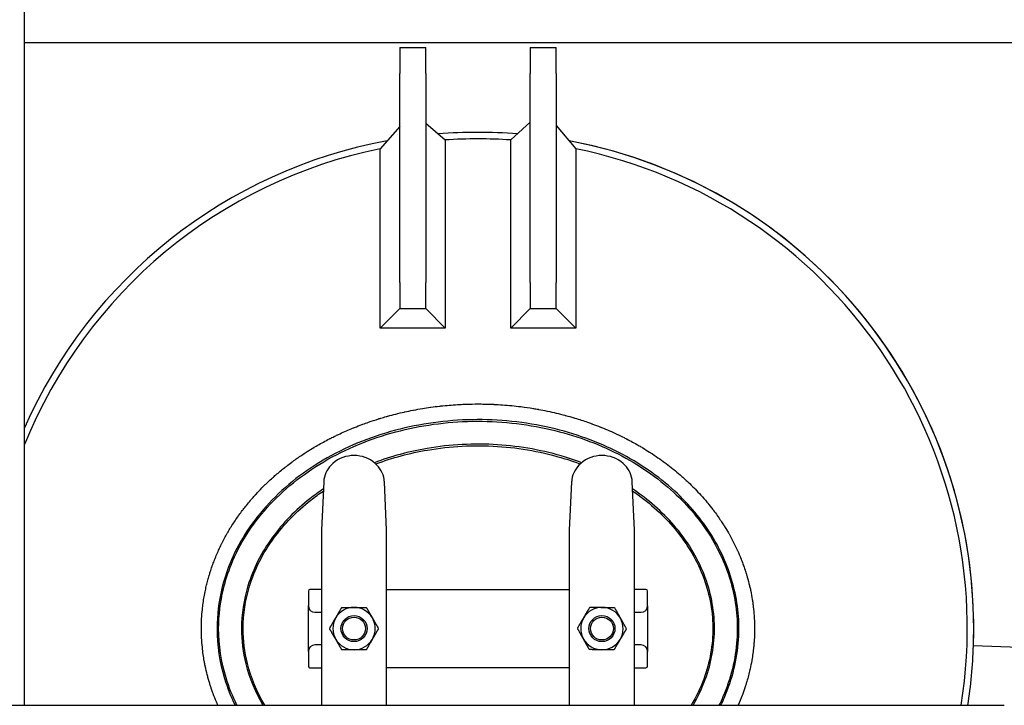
# Model space of a CAD drawing. Header units: inches. Extents: x 18 to 846, y -44 to 561.
# Tile 536 of 642: x 713 to 751, y 228 to 254. Entities that reach past the tile are written whole.
import ezdxf

# ---------------------------------------------------------------- set-up
doc = ezdxf.new("R2010")
doc.units = ezdxf.units.IN
doc.header["$LTSCALE"] = 24
doc.header["$MEASUREMENT"] = 0
doc.layers.add('Visible (ANSI)', color=7, linetype='Continuous', lineweight=30)

msp = doc.modelspace()

# ---------------------------------------------------------------- linework, layer by layer
at = {"layer": 'Visible (ANSI)'}
for p, q in [((713.2058, 227.7065), (713.2058, 254.89584)), ((713.2058, 253.0815), (755.0808, 253.0815)), ((727.5808, 252.894), (727.5808, 251.894)), ((727.5808, 252.894), (728.5808, 252.894)), ((728.5808, 251.894), (728.5808, 252.894)), ((732.5808, 252.894), (732.5808, 251.894)), ((732.5808, 252.894), (733.5808, 252.894)), ((733.5808, 251.894), (733.5808, 252.894)), ((727.5808, 243.894), (727.5808, 251.894)), ((728.5808, 251.894), (728.5808, 243.894)), ((732.5808, 243.894), (732.5808, 251.894)), ((733.5808, 251.894), (733.5808, 243.894)), ((727.5808, 249.86562), (726.83675, 249.01639)), ((728.5808, 249.99524), (729.32486, 249.35189)), ((732.5808, 250.03633), (731.83608, 249.35194)), ((733.5808, 249.90699), (734.32553, 249.01625)), ((731.83608, 242.14928), (731.83608, 249.35194)), ((726.83675, 242.14994), (726.83675, 249.01639)), ((734.32553, 249.01625), (734.32553, 242.14928)), ((727.5808, 243.894), (727.5808, 242.894)), ((728.5808, 242.894), (728.5808, 243.894)), ((732.5808, 243.894), (732.5808, 242.894)), ((733.5808, 242.894), (733.5808, 243.894)), ((727.5808, 242.894), (726.83675, 242.14994)), ((727.5808, 242.894), (728.5808, 242.894)), ((728.5808, 242.894), (729.32486, 242.14994)), ((732.5808, 242.894), (731.83608, 242.14928)), ((732.5808, 242.894), (733.5808, 242.894)), ((733.5808, 242.894), (734.32553, 242.14928)), ((729.32486, 242.14994), (726.83675, 242.14994)), ((734.32553, 242.14928), (731.83608, 242.14928)), ((724.66935, 236.25668), (724.5808, 234.40542)), ((727.0808, 234.40542), (726.99226, 236.25668)), ((734.16935, 236.25668), (734.0808, 234.40542)), ((736.5808, 234.40542), (736.49226, 236.25668)), ((724.5808, 234.40542), (724.5808, 232.44504)), ((727.0808, 232.44504), (727.0808, 234.40542)), ((734.0808, 234.40542), (734.0808, 232.44504)), ((736.5808, 232.44504), (736.5808, 234.40542)), ((724.5808, 232.44504), (724.5808, 228.84296)), ((727.0808, 228.84296), (727.0808, 232.44504)), ((734.0808, 232.44504), (734.0808, 228.84296)), ((736.5808, 228.84296), (736.5808, 232.44504)), ((724.0808, 232.0815), (724.0808, 231.519)), ((724.5808, 232.144), (724.1433, 232.144)), ((727.0808, 232.144), (734.0808, 232.144)), ((737.0183, 232.144), (736.5808, 232.144)), ((737.0808, 231.519), (737.0808, 232.0815)), ((724.0808, 229.769), (724.0808, 231.519)), ((737.0808, 231.519), (737.0808, 229.769)), ((724.3308, 231.269), (724.5808, 231.269)), ((736.5808, 231.269), (736.8308, 231.269)), ((724.5808, 230.019), (724.3308, 230.019)), ((736.8308, 230.019), (736.5808, 230.019)), ((751.31816, 229.91984), (749.56923, 229.98091)), ((724.0808, 229.769), (724.0808, 229.2065)), ((737.0808, 229.2065), (737.0808, 229.769)), ((724.1433, 229.144), (724.5808, 229.144)), ((734.0808, 229.144), (727.0808, 229.144)), ((736.5808, 229.144), (737.0183, 229.144)), ((724.5808, 228.84296), (724.5808, 227.7065)), ((727.0808, 227.7065), (727.0808, 228.84296)), ((734.0808, 228.84296), (734.0808, 227.7065)), ((736.5808, 227.7065), (736.5808, 228.84296)), ((673.0008, 227.7065), (750.7508, 227.7065))]:
    msp.add_line(p, q, dxfattribs=at)
for centre, radius in [((725.8308, 230.644), 0.50016), ((725.8308, 230.644), 0.5), ((725.8308, 230.644), 0.4375), ((735.3308, 230.644), 0.50016), ((735.3308, 230.644), 0.5), ((735.3308, 230.644), 0.4375)]:
    msp.add_circle(centre, radius, dxfattribs=at)
for centre, radius, start, end in [((730.5808, 230.644), 19, 85.448117, 94.597836), ((730.5808, 230.644), 19, 85.448117, 94.597836), ((730.5808, 230.644), 19, 100.538275, 156.131093), ((730.5808, 230.644), 19, 100.538275, 156.131093), ((730.5808, 230.644), 18.75, 86.161293, 93.840753), ((730.5808, 230.644), 19, 358, 79.414979), ((730.5808, 230.644), 19, 0, 79.414979), ((730.5808, 230.644), 18.75, 101.518427, 157.921031), ((730.5808, 230.644), 18.75, 350.98653, 78.47949), ((725.66821, 236.2089), 1, 130.571241, 172.034452), ((725.8308, 236.019), 1.25, 49.428759, 130.571241), ((725.9934, 236.2089), 1, 7.965548, 49.428759), ((735.16821, 236.2089), 1, 130.571241, 172.034452), ((735.3308, 236.019), 1.25, 49.428759, 130.571241), ((735.4934, 236.2089), 1, 7.965548, 49.428759), ((724.1433, 232.0815), 0.0625, 90, 180), ((737.0183, 232.0815), 0.0625, 0, 90), ((724.3308, 231.519), 0.25, 180, 270), ((725.8308, 230.644), 0.8125, 90, 150), ((725.8308, 230.644), 0.8125, 30, 90), ((735.3308, 230.644), 0.8125, 89.252043, 149.252043), ((735.3308, 230.644), 0.8125, 29.252043, 89.252043), ((736.8308, 231.519), 0.25, 270, 0), ((725.8308, 230.644), 0.8125, 150, 210), ((725.8308, 230.644), 0.8125, 330, 30), ((735.3308, 230.644), 0.8125, 149.252043, 209.252043), ((735.3308, 230.644), 0.8125, 329.252043, 29.252043), ((730.5808, 230.644), 19, 358, 0), ((725.8308, 230.644), 0.8125, 210, 270), ((725.8308, 230.644), 0.8125, 270, 330), ((735.3308, 230.644), 0.8125, 209.252043, 269.252043), ((735.3308, 230.644), 0.8125, 269.252043, 329.252043), ((724.3308, 229.769), 0.25, 90, 180), ((736.8308, 229.769), 0.25, 0, 90), ((730.5808, 230.644), 19, 351.106096, 358), ((724.1433, 229.2065), 0.0625, 180, 270), ((737.0183, 229.2065), 0.0625, 270, 0)]:
    msp.add_arc(centre, radius, start, end, dxfattribs=at)
for points, knots in [([(729.32486, 249.35189), (729.32486, 249.35189), (729.32486, 249.30121), (729.32486, 249.10201), (729.32486, 248.95312), (729.32486, 248.35723), (729.32486, 247.77281), (729.32486, 245.86927), (729.32486, 244.17847), (729.32486, 242.14994)], [-34.0633885, -34.0633885, -34.0633885, -34.0633885, -29.95603258, -29.95603258, -25.75656749, -25.75656749, -16.71650541, -16.71650541, -0.05386964, -0.05386964, -0.05386964, -0.05386964]), ([(719.98127, 230.644), (719.98127, 230.88881), (719.99421, 231.13564), (720.01967, 231.37885), (720.02759, 231.4545), (720.03672, 231.52991), (720.04704, 231.60505), (720.04771, 231.60991), (720.04838, 231.61476), (720.04905, 231.61961), (720.07184, 231.78308), (720.10028, 231.94532), (720.13418, 232.10617), (720.14898, 232.17642), (720.16487, 232.24657), (720.1818, 232.31651), (720.18362, 232.32402), (720.18546, 232.33153), (720.1873, 232.33904), (720.20469, 232.40985), (720.22316, 232.48042), (720.24267, 232.55064), (720.24502, 232.55911), (720.24739, 232.56756), (720.24977, 232.57602), (720.25892, 232.60848), (720.26828, 232.64087), (720.27787, 232.67316), (720.29177, 232.72001), (720.30612, 232.76666), (720.32092, 232.8131), (720.34222, 232.87996), (720.36452, 232.94666), (720.38778, 233.01307), (720.39139, 233.02335), (720.39501, 233.03363), (720.39866, 233.0439), (720.42213, 233.10994), (720.44653, 233.17567), (720.47182, 233.24096), (720.47608, 233.25195), (720.48036, 233.26292), (720.48466, 233.27389), (720.51401, 233.34861), (720.5445, 233.42271), (720.57603, 233.49602), (720.60383, 233.56068), (720.63258, 233.62508), (720.66225, 233.68912), (720.66777, 233.70103), (720.67332, 233.71292), (720.67889, 233.7248), (720.70789, 233.78658), (720.73774, 233.84801), (720.76839, 233.90904), (720.7746, 233.9214), (720.78085, 233.93375), (720.78712, 233.94607), (720.82229, 234.01518), (720.85851, 234.08377), (720.89565, 234.15167), (720.93021, 234.21486), (720.96562, 234.27755), (721.00185, 234.33971), (721.0095, 234.35285), (721.0172, 234.36596), (721.02493, 234.37906), (721.05889, 234.43656), (721.09354, 234.49359), (721.12887, 234.55016), (721.1372, 234.56349), (721.14556, 234.57679), (721.15396, 234.59006), (721.19328, 234.65221), (721.23342, 234.71378), (721.27434, 234.77474), (721.31628, 234.83724), (721.35912, 234.8992), (721.40278, 234.96058), (721.41231, 234.97396), (721.42187, 234.98732), (721.43147, 235.00065), (721.47016, 235.05435), (721.50947, 235.10758), (721.54937, 235.16029), (721.5595, 235.17367), (721.56966, 235.18703), (721.57987, 235.20034), (721.62081, 235.25378), (721.66235, 235.30667), (721.70441, 235.35898), (721.75565, 235.42268), (721.80789, 235.48577), (721.86102, 235.54813), (721.87225, 235.56131), (721.88352, 235.57446), (721.89483, 235.58757), (721.93794, 235.63757), (721.98162, 235.68707), (722.02578, 235.73603), (722.03008, 235.7408), (722.03439, 235.74557), (722.0387, 235.75032), (722.04613, 235.75852), (722.05357, 235.7667), (722.06103, 235.77487), (722.10054, 235.81815), (722.14042, 235.86099), (722.18063, 235.90334), (722.26131, 235.98832), (722.34389, 236.07198), (722.42799, 236.154), (722.4406, 236.1663), (722.45325, 236.17856), (722.46593, 236.19079), (722.53275, 236.25521), (722.60048, 236.31857), (722.66893, 236.38075), (722.67848, 236.38942), (722.68805, 236.39807), (722.69762, 236.4067), (722.70107, 236.40981), (722.70453, 236.41292), (722.70798, 236.41602), (722.74921, 236.45306), (722.79081, 236.48976), (722.83273, 236.52613), (722.9453, 236.62375), (723.06034, 236.7189), (723.17712, 236.81112), (723.19064, 236.8218), (723.20419, 236.83245), (723.21776, 236.84305), (723.22832, 236.8513), (723.23889, 236.85952), (723.24947, 236.86772), (723.31357, 236.91738), (723.37833, 236.9663), (723.44367, 237.01443), (723.45731, 237.02447), (723.47097, 237.03448), (723.48466, 237.04446), (723.59874, 237.12761), (723.71454, 237.20835), (723.8316, 237.28648), (723.88732, 237.32367), (723.94344, 237.36035), (723.99993, 237.3965), (724.01352, 237.40521), (724.02714, 237.41388), (724.04078, 237.42252), (724.12282, 237.47449), (724.20559, 237.52534), (724.28894, 237.575), (724.30244, 237.58305), (724.31595, 237.59106), (724.32948, 237.59904), (724.36613, 237.62066), (724.40289, 237.64205), (724.43974, 237.6632), (724.58674, 237.7476), (724.73609, 237.82873), (724.88696, 237.90629), (724.89994, 237.91297), (724.91294, 237.91962), (724.92595, 237.92624), (724.94492, 237.9359), (724.96392, 237.94551), (724.98294, 237.95505), (725.01202, 237.96965), (725.04115, 237.98411), (725.07033, 237.99844), (725.11183, 238.01883), (725.15349, 238.03897), (725.19528, 238.05886), (725.20784, 238.06484), (725.22041, 238.07079), (725.23299, 238.07673), (725.39377, 238.15254), (725.55647, 238.22464), (725.72029, 238.29281), (725.75263, 238.30627), (725.78503, 238.31958), (725.8175, 238.33275), (725.82912, 238.33747), (725.84074, 238.34216), (725.85237, 238.34683), (725.94456, 238.38389), (726.03727, 238.41979), (726.13038, 238.45452), (726.14145, 238.45865), (726.15253, 238.46276), (726.16361, 238.46686), (726.23772, 238.49425), (726.31208, 238.52089), (726.38663, 238.54678), (726.51331, 238.59078), (726.64081, 238.63269), (726.76891, 238.67247), (726.77871, 238.67551), (726.78851, 238.67854), (726.79832, 238.68156), (726.81931, 238.68802), (726.84032, 238.69443), (726.86135, 238.70078), (726.92953, 238.72137), (726.99788, 238.74136), (727.06635, 238.76074), (727.07554, 238.76335), (727.08473, 238.76594), (727.09393, 238.76852), (727.10301, 238.77106), (727.11209, 238.7736), (727.12117, 238.77613), (727.3306, 238.83439), (727.54174, 238.88718), (727.75384, 238.93445), (727.75472, 238.93465), (727.75561, 238.93485), (727.7565, 238.93504), (727.76315, 238.93652), (727.7698, 238.938), (727.77645, 238.93947), (727.88004, 238.96236), (727.98393, 238.98395), (728.08808, 239.00424), (728.0948, 239.00555), (728.10152, 239.00685), (728.10825, 239.00815), (728.22353, 239.03042), (728.33911, 239.05109), (728.4549, 239.07017), (728.55755, 239.08709), (728.66044, 239.10277), (728.7635, 239.11721), (728.76846, 239.11791), (728.77343, 239.1186), (728.77839, 239.11929), (728.88677, 239.13435), (728.99534, 239.14803), (729.10401, 239.16033), (729.10807, 239.16079), (729.11213, 239.16125), (729.11619, 239.16171), (729.13077, 239.16335), (729.14536, 239.16496), (729.15995, 239.16655), (729.37038, 239.18946), (729.58144, 239.20725), (729.79286, 239.21994), (729.79503, 239.22007), (729.7972, 239.2202), (729.79937, 239.22033), (729.8227, 239.22171), (729.84602, 239.22304), (729.86935, 239.2243), (729.95959, 239.22919), (730.05001, 239.23315), (730.14054, 239.23618), (730.14176, 239.23622), (730.14299, 239.23626), (730.14422, 239.2363), (730.28965, 239.24113), (730.43532, 239.24354), (730.5808, 239.24354)], [0.713977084, 0.713977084, 0.713977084, 0.713977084, 0.725846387, 0.725846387, 0.725846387, 0.729538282, 0.729538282, 0.729538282, 0.729776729, 0.729776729, 0.729776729, 0.737811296, 0.737811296, 0.737811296, 0.741320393, 0.741320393, 0.741320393, 0.741697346, 0.741697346, 0.741697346, 0.745252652, 0.745252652, 0.745252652, 0.745681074, 0.745681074, 0.745681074, 0.747326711, 0.747326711, 0.747326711, 0.749713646, 0.749713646, 0.749713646, 0.753150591, 0.753150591, 0.753150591, 0.753682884, 0.753682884, 0.753682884, 0.757105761, 0.757105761, 0.757105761, 0.757681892, 0.757681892, 0.757681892, 0.761608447, 0.761608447, 0.761608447, 0.765071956, 0.765071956, 0.765071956, 0.765715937, 0.765715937, 0.765715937, 0.769063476, 0.769063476, 0.769063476, 0.76974159, 0.76974159, 0.76974159, 0.773542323, 0.773542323, 0.773542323, 0.77707933, 0.77707933, 0.77707933, 0.777827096, 0.777827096, 0.777827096, 0.781110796, 0.781110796, 0.781110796, 0.781884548, 0.781884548, 0.781884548, 0.785506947, 0.785506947, 0.785506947, 0.789220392, 0.789220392, 0.789220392, 0.790030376, 0.790030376, 0.790030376, 0.793293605, 0.793293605, 0.793293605, 0.79412219, 0.79412219, 0.79412219, 0.797447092, 0.797447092, 0.797447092, 0.801496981, 0.801496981, 0.801496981, 0.802353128, 0.802353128, 0.802353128, 0.805616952, 0.805616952, 0.805616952, 0.805934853, 0.805934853, 0.805934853, 0.806482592, 0.806482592, 0.806482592, 0.809385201, 0.809385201, 0.809385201, 0.815209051, 0.815209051, 0.815209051, 0.816082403, 0.816082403, 0.816082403, 0.820684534, 0.820684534, 0.820684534, 0.821326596, 0.821326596, 0.821326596, 0.821557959, 0.821557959, 0.821557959, 0.8243182, 0.8243182, 0.8243182, 0.831729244, 0.831729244, 0.831729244, 0.832587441, 0.832587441, 0.832587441, 0.833254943, 0.833254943, 0.833254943, 0.837297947, 0.837297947, 0.837297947, 0.83814178, 0.83814178, 0.83814178, 0.845175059, 0.845175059, 0.845175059, 0.848522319, 0.848522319, 0.848522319, 0.849328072, 0.849328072, 0.849328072, 0.85417499, 0.85417499, 0.85417499, 0.854959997, 0.854959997, 0.854959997, 0.857086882, 0.857086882, 0.857086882, 0.865571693, 0.865571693, 0.865571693, 0.86630189, 0.86630189, 0.86630189, 0.867367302, 0.867367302, 0.867367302, 0.868996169, 0.868996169, 0.868996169, 0.871313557, 0.871313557, 0.871313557, 0.872010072, 0.872010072, 0.872010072, 0.880908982, 0.880908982, 0.880908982, 0.882665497, 0.882665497, 0.882665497, 0.883293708, 0.883293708, 0.883293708, 0.888274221, 0.888274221, 0.888274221, 0.888866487, 0.888866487, 0.888866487, 0.892826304, 0.892826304, 0.892826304, 0.899554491, 0.899554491, 0.899554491, 0.900069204, 0.900069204, 0.900069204, 0.901171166, 0.901171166, 0.901171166, 0.904744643, 0.904744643, 0.904744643, 0.905224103, 0.905224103, 0.905224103, 0.905697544, 0.905697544, 0.905697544, 0.916611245, 0.916611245, 0.916611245, 0.916656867, 0.916656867, 0.916656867, 0.916999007, 0.916999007, 0.916999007, 0.922326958, 0.922326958, 0.922326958, 0.922670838, 0.922670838, 0.922670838, 0.928566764, 0.928566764, 0.928566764, 0.933794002, 0.933794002, 0.933794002, 0.934045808, 0.934045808, 0.934045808, 0.939541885, 0.939541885, 0.939541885, 0.939747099, 0.939747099, 0.939747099, 0.940484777, 0.940484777, 0.940484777, 0.951124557, 0.951124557, 0.951124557, 0.951233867, 0.951233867, 0.951233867, 0.952407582, 0.952407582, 0.952407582, 0.956947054, 0.956947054, 0.956947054, 0.957008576, 0.957008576, 0.957008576, 0.964301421, 0.964301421, 0.964301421, 0.964301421]), ([(730.5808, 239.24354), (730.66546, 239.24354), (730.75012, 239.24272), (730.83476, 239.24109), (730.83546, 239.24108), (730.83615, 239.24106), (730.83685, 239.24105), (730.95122, 239.23883), (731.06555, 239.23511), (731.1798, 239.22991), (731.18147, 239.22983), (731.18314, 239.22976), (731.1848, 239.22968), (731.41294, 239.2192), (731.64075, 239.20278), (731.86787, 239.18042), (731.87144, 239.18007), (731.875, 239.17971), (731.87857, 239.17936), (731.98928, 239.16837), (732.09981, 239.15596), (732.21017, 239.14214), (732.21468, 239.14158), (732.21919, 239.14101), (732.2237, 239.14044), (732.38499, 239.12007), (732.54595, 239.09667), (732.70642, 239.07022)], [0.964301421, 0.964301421, 0.964301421, 0.964301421, 0.9685452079, 0.9685452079, 0.9685452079, 0.9685801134, 0.9685801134, 0.9685801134, 0.9743145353, 0.9743145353, 0.9743145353, 0.9743982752, 0.9743982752, 0.9743982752, 0.9858494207, 0.9858494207, 0.9858494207, 0.9860291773, 0.9860291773, 0.9860291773, 0.9916117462, 0.9916117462, 0.9916117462, 0.9918398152, 0.9918398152, 0.9918398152, 1, 1, 1, 1]), ([(732.70642, 239.07022), (732.76766, 239.06013), (732.82884, 239.04959), (732.88996, 239.03861), (732.89621, 239.03749), (732.90247, 239.03636), (732.90872, 239.03522), (733.01498, 239.01596), (733.12103, 238.99535), (733.22683, 238.97339), (733.23387, 238.97193), (733.2409, 238.97046), (733.24794, 238.96899), (733.47057, 238.92238), (733.69202, 238.86978), (733.91181, 238.81117), (733.9204, 238.80888), (733.92898, 238.80658), (733.93756, 238.80427), (734.04503, 238.77537), (734.15211, 238.74502), (734.25872, 238.71324), (734.2681, 238.71044), (734.27748, 238.70764), (734.28686, 238.70482), (734.29152, 238.70342), (734.29617, 238.70201), (734.30082, 238.70061), (734.46062, 238.65235), (734.61936, 238.60086), (734.77686, 238.54613), (734.83117, 238.52726), (734.88538, 238.50799), (734.93948, 238.48831), (734.95053, 238.48429), (734.96158, 238.48026), (734.97262, 238.4762), (735.07324, 238.43928), (735.17347, 238.40096), (735.27323, 238.36124), (735.28493, 238.35658), (735.29661, 238.35191), (735.30829, 238.34721), (735.51642, 238.26358), (735.72247, 238.17386), (735.9257, 238.07811), (735.93822, 238.0722), (735.95073, 238.06628), (735.96324, 238.06033), (736.03542, 238.026), (736.10724, 237.99091), (736.17866, 237.95505), (736.20022, 237.94423), (736.22174, 237.93334), (736.24322, 237.92239), (736.25607, 237.91583), (736.26891, 237.90925), (736.28174, 237.90265), (736.43111, 237.82572), (736.57864, 237.74547), (736.72399, 237.66199), (736.76882, 237.63624), (736.81351, 237.61014), (736.85805, 237.5837), (736.87165, 237.57562), (736.88525, 237.56751), (736.89883, 237.55937), (736.98495, 237.50772), (737.07049, 237.45478), (737.15535, 237.40056), (737.16913, 237.39174), (737.18291, 237.3829), (737.19666, 237.37402), (737.3845, 237.25275), (737.56892, 237.12517), (737.7489, 236.99153), (737.76249, 236.98144), (737.77605, 236.97132), (737.78958, 236.96117), (737.87498, 236.89709), (737.95936, 236.83164), (738.04261, 236.76487), (738.05597, 236.75416), (738.06929, 236.74341), (738.08258, 236.73264), (738.16586, 236.66512), (738.24799, 236.59627), (738.32888, 236.52612), (738.37452, 236.48654), (738.41976, 236.44655), (738.46459, 236.40615), (738.50961, 236.36559), (738.55431, 236.32453), (738.59869, 236.28296), (738.6116, 236.27086), (738.62448, 236.25872), (738.63734, 236.24654), (738.71291, 236.17494), (738.78748, 236.10189), (738.86093, 236.02741), (738.87337, 236.01479), (738.88578, 236.00213), (738.89815, 235.98944), (738.97449, 235.91113), (739.04948, 235.83136), (739.12302, 235.7502), (739.20091, 235.66423), (739.27716, 235.57669), (739.35162, 235.48768), (739.36253, 235.47464), (739.3734, 235.46157), (739.38423, 235.44846), (739.45046, 235.36834), (739.51523, 235.28705), (739.57844, 235.20466), (739.58851, 235.19153), (739.59855, 235.17836), (739.60855, 235.16518), (739.70472, 235.03829), (739.79719, 234.90885), (739.88566, 234.77715), (739.92163, 234.7236), (739.95704, 234.66952), (739.99186, 234.61492), (740.00039, 234.60156), (740.00888, 234.58816), (740.01733, 234.57472), (740.07256, 234.48701), (740.12626, 234.39799), (740.17831, 234.30772), (740.18587, 234.29461), (740.19339, 234.28148), (740.20089, 234.26831), (740.31255, 234.07209), (740.41654, 233.86978), (740.51134, 233.66312), (740.51669, 233.65146), (740.52202, 233.63978), (740.52731, 233.62809), (740.57236, 233.52855), (740.61522, 233.42817), (740.65582, 233.32709), (740.66011, 233.3164), (740.66438, 233.30569), (740.66862, 233.29498), (740.73103, 233.13751), (740.78792, 232.97835), (740.83913, 232.81799), (740.83961, 232.81648), (740.8401, 232.81497), (740.84058, 232.81346), (740.84359, 232.80401), (740.84658, 232.79456), (740.84955, 232.7851), (740.86115, 232.74817), (740.87247, 232.71112), (740.88351, 232.67396), (740.88688, 232.6626), (740.89022, 232.65124), (740.89354, 232.63987), (740.89617, 232.63083), (740.89879, 232.62178), (740.90139, 232.61272), (740.93221, 232.50548), (740.96064, 232.3973), (740.98658, 232.2883), (740.98843, 232.28049), (740.99028, 232.27268), (740.99211, 232.26486), (741.00413, 232.21363), (741.01559, 232.16221), (741.02649, 232.11063), (741.02798, 232.10361), (741.02945, 232.09658), (741.03092, 232.08955), (741.05418, 231.97786), (741.07482, 231.86541), (741.09277, 231.75233), (741.0936, 231.7471), (741.09443, 231.74186), (741.09524, 231.73663), (741.10381, 231.6819), (741.11173, 231.62703), (741.11903, 231.57202), (741.11959, 231.56775), (741.12015, 231.56348), (741.12071, 231.55921), (741.13586, 231.4433), (741.14817, 231.32683), (741.15758, 231.20994), (741.15777, 231.20761), (741.15796, 231.20527), (741.15814, 231.20293), (741.16276, 231.14488), (741.16666, 231.0867), (741.16984, 231.02857), (741.16992, 231.02714), (741.17, 231.0257), (741.17007, 231.02426), (741.17653, 230.90482), (741.17992, 230.78557), (741.18031, 230.66667), (741.18032, 230.66252), (741.18033, 230.65837), (741.18034, 230.65422), (741.18042, 230.5986), (741.17984, 230.54299), (741.1786, 230.4874), (741.17859, 230.48685), (741.17858, 230.48631), (741.17857, 230.48577), (741.1759, 230.36696), (741.17022, 230.24825), (741.16155, 230.12976), (741.16141, 230.12776), (741.16126, 230.12577), (741.16111, 230.12377), (741.15686, 230.06623), (741.15189, 230.00874), (741.14623, 229.95132), (741.14595, 229.94852), (741.14567, 229.94573), (741.14539, 229.94293), (741.1284, 229.77277), (741.10523, 229.60321), (741.07599, 229.43461), (741.07507, 229.4293), (741.07414, 229.424), (741.07321, 229.41869), (741.05436, 229.31149), (741.03306, 229.20469), (741.00933, 229.09838), (741.00777, 229.09137), (741.00619, 229.08437), (741.00461, 229.07737), (740.96936, 228.92163), (740.92883, 228.76674), (740.88356, 228.61421), (740.87098, 228.57185), (740.85804, 228.52966), (740.84474, 228.48764), (740.83927, 228.47037), (740.83374, 228.45311), (740.82814, 228.43588), (740.82504, 228.42633), (740.82192, 228.41678), (740.81878, 228.40725), (740.78602, 228.30775), (740.75112, 228.20889), (740.71415, 228.11079), (740.71036, 228.10073), (740.70655, 228.09068), (740.70271, 228.08064), (740.65457, 227.95456), (740.603, 227.82977), (740.5482, 227.7065)], [0, 0, 0, 0, 0.003114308, 0.003114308, 0.003114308, 0.00343307, 0.00343307, 0.00343307, 0.00884903, 0.00884903, 0.00884903, 0.009209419, 0.009209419, 0.009209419, 0.020610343, 0.020610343, 0.020610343, 0.021055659, 0.021055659, 0.021055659, 0.026633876, 0.026633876, 0.026633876, 0.02712496, 0.02712496, 0.02712496, 0.027368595, 0.027368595, 0.027368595, 0.035739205, 0.035739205, 0.035739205, 0.038625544, 0.038625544, 0.038625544, 0.039215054, 0.039215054, 0.039215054, 0.04458704, 0.04458704, 0.04458704, 0.045216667, 0.045216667, 0.045216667, 0.056436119, 0.056436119, 0.056436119, 0.057127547, 0.057127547, 0.057127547, 0.061119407, 0.061119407, 0.061119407, 0.062324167, 0.062324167, 0.062324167, 0.063044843, 0.063044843, 0.063044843, 0.071439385, 0.071439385, 0.071439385, 0.074028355, 0.074028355, 0.074028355, 0.074819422, 0.074819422, 0.074819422, 0.079835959, 0.079835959, 0.079835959, 0.080651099, 0.080651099, 0.080651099, 0.091784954, 0.091784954, 0.091784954, 0.092625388, 0.092625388, 0.092625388, 0.097928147, 0.097928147, 0.097928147, 0.098778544, 0.098778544, 0.098778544, 0.104106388, 0.104106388, 0.104106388, 0.107112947, 0.107112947, 0.107112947, 0.110131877, 0.110131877, 0.110131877, 0.111010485, 0.111010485, 0.111010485, 0.116174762, 0.116174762, 0.116174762, 0.117049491, 0.117049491, 0.117049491, 0.122445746, 0.122445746, 0.122445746, 0.128162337, 0.128162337, 0.128162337, 0.128999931, 0.128999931, 0.128999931, 0.134121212, 0.134121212, 0.134121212, 0.134937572, 0.134937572, 0.134937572, 0.142791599, 0.142791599, 0.142791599, 0.145984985, 0.145984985, 0.145984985, 0.146766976, 0.146766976, 0.146766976, 0.151873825, 0.151873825, 0.151873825, 0.152615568, 0.152615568, 0.152615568, 0.163672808, 0.163672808, 0.163672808, 0.164297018, 0.164297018, 0.164297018, 0.169612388, 0.169612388, 0.169612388, 0.170174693, 0.170174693, 0.170174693, 0.178443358, 0.178443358, 0.178443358, 0.178521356, 0.178521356, 0.178521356, 0.179008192, 0.179008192, 0.179008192, 0.180908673, 0.180908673, 0.180908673, 0.181489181, 0.181489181, 0.181489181, 0.181950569, 0.181950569, 0.181950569, 0.187415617, 0.187415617, 0.187415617, 0.187807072, 0.187807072, 0.187807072, 0.190373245, 0.190373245, 0.190373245, 0.190722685, 0.190722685, 0.190722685, 0.196274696, 0.196274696, 0.196274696, 0.196531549, 0.196531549, 0.196531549, 0.199217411, 0.199217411, 0.199217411, 0.199425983, 0.199425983, 0.199425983, 0.205083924, 0.205083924, 0.205083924, 0.205197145, 0.205197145, 0.205197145, 0.208006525, 0.208006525, 0.208006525, 0.208075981, 0.208075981, 0.208075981, 0.213849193, 0.213849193, 0.213849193, 0.214050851, 0.214050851, 0.214050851, 0.21675204, 0.21675204, 0.21675204, 0.216778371, 0.216778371, 0.216778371, 0.22255128, 0.22255128, 0.22255128, 0.222648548, 0.222648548, 0.222648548, 0.225452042, 0.225452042, 0.225452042, 0.225588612, 0.225588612, 0.225588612, 0.233897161, 0.233897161, 0.233897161, 0.234158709, 0.234158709, 0.234158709, 0.239443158, 0.239443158, 0.239443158, 0.239791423, 0.239791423, 0.239791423, 0.247537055, 0.247537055, 0.247537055, 0.24968808, 0.24968808, 0.24968808, 0.250572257, 0.250572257, 0.250572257, 0.251062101, 0.251062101, 0.251062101, 0.256172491, 0.256172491, 0.256172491, 0.256696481, 0.256696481, 0.256696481, 0.263275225, 0.263275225, 0.263275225, 0.263275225]), ([(739.88645, 227.70655), (739.93578, 227.80698), (739.98263, 227.90835), (740.33198, 228.7145), (740.51571, 229.45918), (740.61269, 230.90188), (740.54696, 231.59804), (740.19847, 232.94771), (739.91571, 233.60081), (739.15606, 234.82688), (738.67677, 235.39869), (737.49433, 236.48284), (736.77091, 236.97926), (735.17032, 237.79757), (734.29004, 238.11528), (732.39575, 238.55375), (731.37682, 238.65984), (729.36157, 238.62461), (728.36533, 238.48724), (726.4267, 237.97212), (725.48804, 237.58525), (723.81102, 236.59823), (723.06972, 236.00148), (721.86438, 234.6588), (721.39269, 233.91779), (720.94577, 232.81722), (720.84279, 232.49864), (720.6427, 231.67253), (720.5808, 231.1583), (720.5808, 230.644)], [-3.50631611, -3.50631611, -3.50631611, -3.50631611, -3.466689, -3.466689, -3.19382672, -3.19382672, -2.94340155, -2.94340155, -2.69253339, -2.69253339, -2.43809371, -2.43809371, -2.15230182, -2.15230182, -1.86005026, -1.86005026, -1.54831825, -1.54831825, -1.24159364, -1.24159364, -0.92300776, -0.92300776, -0.60953006, -0.60953006, -0.30592245, -0.30592245, -0.18621098, -0.18621098, 0, 0, 0, 0]), ([(720.6433, 230.644), (720.6433, 231.1533), (720.70459, 231.66256), (720.9028, 232.48088), (721.00482, 232.79651), (721.44771, 233.88716), (721.91537, 234.62204), (723.1116, 235.95458), (723.84784, 236.54738), (725.51454, 237.52833), (726.44796, 237.9131), (728.37637, 238.42551), (729.36763, 238.5622), (731.37286, 238.59726), (732.38674, 238.49168), (734.27118, 238.05549), (735.14665, 237.73947), (736.73778, 236.92601), (737.45653, 236.43271), (738.63059, 235.35624), (739.10613, 234.7888), (739.85943, 233.57298), (740.13959, 232.92574), (740.48481, 231.58875), (740.54988, 230.89939), (740.45384, 229.47065), (740.27191, 228.73307), (739.92163, 227.92476), (739.87065, 227.81511), (739.81675, 227.70656)], [0, 0, 0, 0, 0.18621098, 0.18621098, 0.30592245, 0.30592245, 0.60953006, 0.60953006, 0.92300776, 0.92300776, 1.24159364, 1.24159364, 1.54831825, 1.54831825, 1.86005026, 1.86005026, 2.15230182, 2.15230182, 2.43809371, 2.43809371, 2.69253339, 2.69253339, 2.94340155, 2.94340155, 3.19382672, 3.19382672, 3.466689, 3.466689, 3.50997256, 3.50997256, 3.50997256, 3.50997256]), ([(734.54844, 236.99386), (734.34554, 237.07087), (734.13897, 237.14198), (733.09892, 237.46414), (732.21968, 237.6249), (730.42781, 237.74059), (729.51513, 237.69286), (727.9343, 237.42165), (727.25529, 237.23741), (726.61314, 236.9939)], [1.116988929, 1.116988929, 1.116988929, 1.116988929, 1.191791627, 1.191791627, 1.487974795, 1.487974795, 1.7879037, 1.7879037, 2.024603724, 2.024603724, 2.024603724, 2.024603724]), ([(726.66744, 236.94758), (727.29622, 237.18362), (727.96035, 237.3627), (729.52082, 237.63042), (730.42864, 237.6779), (732.21085, 237.56284), (733.08528, 237.40294), (734.10819, 237.08608), (734.3028, 237.01945), (734.49414, 236.94755)], [-2.020635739, -2.020635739, -2.020635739, -2.020635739, -1.7879037, -1.7879037, -1.487974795, -1.487974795, -1.191791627, -1.191791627, -1.120956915, -1.120956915, -1.120956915, -1.120956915]), ([(726.66745, 236.94759), (727.29623, 237.18362), (727.96035, 237.3627), (729.52082, 237.63042), (730.42864, 237.6779), (732.21085, 237.56284), (733.08528, 237.40294), (734.10819, 237.08608), (734.30279, 237.01946), (734.49413, 236.94756)], [-2.020633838, -2.020633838, -2.020633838, -2.020633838, -1.7879037, -1.7879037, -1.487974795, -1.487974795, -1.191791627, -1.191791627, -1.120959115, -1.120959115, -1.120959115, -1.120959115]), ([(724.65661, 235.98899), (724.47865, 235.86926), (724.30664, 235.74412), (723.58264, 235.17439), (723.09843, 234.67717), (722.28144, 233.55883), (721.96363, 232.93112), (721.6013, 231.74535), (721.5183, 231.1947), (721.5183, 230.644)], [2.284149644, 2.284149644, 2.284149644, 2.284149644, 2.362030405, 2.362030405, 2.624886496, 2.624886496, 2.90825932, 2.90825932, 3.141592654, 3.141592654, 3.141592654, 3.141592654]), ([(721.5808, 230.644), (721.5808, 231.18845), (721.66284, 231.73286), (722.02126, 232.90584), (722.33577, 233.52725), (723.14531, 234.6354), (723.62547, 235.12857), (724.33206, 235.68458), (724.48989, 235.80007), (724.65287, 235.911)], [-3.141592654, -3.141592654, -3.141592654, -3.141592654, -2.90825932, -2.90825932, -2.624886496, -2.624886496, -2.362030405, -2.362030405, -2.289839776, -2.289839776, -2.289839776, -2.289839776]), ([(721.5808, 230.644), (721.5808, 231.18845), (721.66284, 231.73286), (722.02126, 232.90584), (722.33577, 233.52725), (723.14531, 234.6354), (723.62547, 235.12857), (724.33204, 235.68457), (724.48985, 235.80005), (724.65281, 235.91096)], [-3.141592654, -3.141592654, -3.141592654, -3.141592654, -2.90825932, -2.90825932, -2.624886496, -2.624886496, -2.362030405, -2.362030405, -2.289848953, -2.289848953, -2.289848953, -2.289848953]), ([(738.82245, 227.70656), (739.00907, 228.02468), (739.16553, 228.35368), (739.52974, 229.34), (739.64923, 230.01736), (739.63684, 231.37967), (739.50164, 232.0644), (738.98043, 233.38629), (738.58991, 234.02215), (737.64247, 235.11458), (737.10812, 235.58299), (736.50504, 235.98904)], [-0.42808003, -0.42808003, -0.42808003, -0.42808003, -0.27967441, -0.27967441, 0.00707629, 0.00707629, 0.29756433, 0.29756433, 0.5934389, 0.5934389, 0.85744301, 0.85744301, 0.85744301, 0.85744301]), ([(736.50877, 235.91104), (737.09176, 235.51396), (737.60865, 235.05819), (738.53838, 233.98617), (738.92504, 233.35638), (739.44079, 232.04833), (739.57441, 231.37132), (739.58667, 230.02447), (739.46858, 229.35479), (739.1041, 228.36773), (738.94294, 228.0314), (738.74987, 227.70655)], [-0.85175288, -0.85175288, -0.85175288, -0.85175288, -0.5934389, -0.5934389, -0.29756433, -0.29756433, -0.00707629, -0.00707629, 0.27967441, 0.27967441, 0.43305182, 0.43305182, 0.43305182, 0.43305182]), ([(736.50879, 235.91102), (737.09178, 235.51395), (737.60865, 235.05818), (738.53838, 233.98617), (738.92504, 233.35638), (739.44079, 232.04833), (739.57441, 231.37132), (739.58667, 230.02447), (739.46858, 229.35479), (739.10409, 228.36771), (738.94292, 228.03137), (738.74984, 227.7065)], [-0.85174877, -0.85174877, -0.85174877, -0.85174877, -0.5934389, -0.5934389, -0.29756433, -0.29756433, -0.00707629, -0.00707629, 0.27967441, 0.27967441, 0.43305976, 0.43305976, 0.43305976, 0.43305976]), ([(720.61341, 227.7065), (720.59833, 227.7404), (720.58351, 227.7744), (720.56894, 227.80851), (720.56414, 227.81975), (720.55936, 227.83101), (720.55462, 227.84227), (720.51198, 227.94343), (720.47157, 228.04548), (720.43344, 228.1483), (720.42964, 228.15854), (720.42587, 228.16879), (720.42212, 228.17905), (720.40498, 228.2259), (720.38832, 228.2729), (720.37214, 228.32005), (720.36878, 228.32984), (720.36544, 228.33964), (720.36213, 228.34945), (720.34812, 228.39084), (720.33448, 228.43235), (720.32122, 228.47396), (720.30639, 228.52048), (720.292, 228.56723), (720.27806, 228.61421), (720.27283, 228.6318), (720.26767, 228.64943), (720.26258, 228.66709), (720.26, 228.676), (720.25745, 228.68492), (720.25491, 228.69384), (720.24083, 228.74332), (720.22725, 228.79303), (720.21419, 228.84296), (720.21203, 228.85119), (720.20989, 228.85943), (720.20777, 228.86768), (720.17955, 228.97709), (720.15375, 229.0877), (720.1306, 229.19892), (720.12926, 229.20533), (720.12793, 229.21175), (720.12662, 229.21817), (720.11569, 229.27136), (720.10537, 229.32467), (720.09566, 229.37808), (720.09466, 229.3836), (720.09366, 229.38913), (720.09267, 229.39465), (720.06159, 229.56799), (720.03693, 229.74242), (720.01881, 229.91737), (720.01845, 229.92087), (720.01809, 229.92437), (720.01773, 229.92787), (719.99347, 230.1657), (719.98131, 230.40447), (719.98127, 230.64275), (719.98127, 230.64317), (719.98127, 230.64358), (719.98127, 230.644)], [0.6649992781, 0.6649992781, 0.6649992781, 0.6649992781, 0.6668104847, 0.6668104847, 0.6668104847, 0.6674074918, 0.6674074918, 0.6674074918, 0.6727686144, 0.6727686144, 0.6727686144, 0.6733027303, 0.6733027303, 0.6733027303, 0.6757417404, 0.6757417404, 0.6757417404, 0.6762482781, 0.6762482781, 0.6762482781, 0.6783868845, 0.6783868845, 0.6783868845, 0.6807780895, 0.6807780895, 0.6807780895, 0.6816739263, 0.6816739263, 0.6816739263, 0.682125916, 0.682125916, 0.682125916, 0.6846314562, 0.6846314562, 0.6846314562, 0.6850445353, 0.6850445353, 0.6850445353, 0.6905267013, 0.6905267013, 0.6905267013, 0.6908429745, 0.6908429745, 0.6908429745, 0.6934633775, 0.6934633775, 0.6934633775, 0.6937341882, 0.6937341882, 0.6937341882, 0.7022340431, 0.7022340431, 0.7022340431, 0.7024040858, 0.7024040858, 0.7024040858, 0.7139568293, 0.7139568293, 0.7139568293, 0.7139770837, 0.7139770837, 0.7139770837, 0.7139770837]), ([(720.5808, 230.644), (720.5808, 230.0002), (720.67806, 229.35661), (720.9749, 228.38414), (721.11142, 228.04028), (721.2752, 227.70659)], [-6.283185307, -6.283185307, -6.283185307, -6.283185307, -6.050085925, -6.050085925, -5.918461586, -5.918461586, -5.918461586, -5.918461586]), ([(721.34489, 227.70658), (721.17649, 228.04597), (721.03663, 228.39599), (720.73959, 229.36909), (720.6433, 230.00645), (720.6433, 230.644)], [5.914805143, 5.914805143, 5.914805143, 5.914805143, 6.050085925, 6.050085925, 6.283185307, 6.283185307, 6.283185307, 6.283185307]), ([(721.5183, 230.644), (721.5183, 230.19009), (721.57461, 229.7362), (721.8228, 228.7449), (722.04275, 228.21193), (722.33909, 227.70653)], [-3.141592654, -3.141592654, -3.141592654, -3.141592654, -2.949268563, -2.949268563, -2.713512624, -2.713512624, -2.713512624, -2.713512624]), ([(722.41166, 227.70652), (722.10874, 228.21641), (721.88478, 228.75468), (721.63646, 229.7465), (721.5808, 230.19525), (721.5808, 230.644)], [2.708540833, 2.708540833, 2.708540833, 2.708540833, 2.949268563, 2.949268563, 3.141592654, 3.141592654, 3.141592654, 3.141592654]), ([(722.41167, 227.7065), (722.10874, 228.21639), (721.88478, 228.75467), (721.63646, 229.7465), (721.5808, 230.19525), (721.5808, 230.644)], [2.708538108, 2.708538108, 2.708538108, 2.708538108, 2.949268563, 2.949268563, 3.141592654, 3.141592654, 3.141592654, 3.141592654])]:
    msp.add_open_spline(points, degree=3, knots=knots, dxfattribs=at)
for points in [[(724.67785, 236.34748), (724.67364, 236.31734), (724.6708, 236.28704), (724.66935, 236.25668)], [(726.99226, 236.25668), (726.99081, 236.28699), (726.98798, 236.31729), (726.98375, 236.34748)], [(734.17785, 236.34748), (734.17364, 236.31734), (734.1708, 236.28704), (734.16935, 236.25668)], [(736.49226, 236.25668), (736.49081, 236.28699), (736.48798, 236.31729), (736.48375, 236.34748)]]:
    msp.add_open_spline(points, degree=3, dxfattribs=at)
for points in [[(725.12716, 231.05025), (725.23601, 231.23879), (725.36171, 231.4565)], [(725.36171, 231.4565), (725.6131, 231.4565), (725.8308, 231.4565)], [(725.8308, 231.4565), (726.04851, 231.4565), (726.2999, 231.4565)], [(726.2999, 231.4565), (726.4256, 231.23879), (726.53445, 231.05025)], [(734.63252, 231.0594), (734.74383, 231.24651), (734.87235, 231.46256)], [(734.87235, 231.46256), (735.12372, 231.45927), (735.34141, 231.45643)], [(735.34141, 231.45643), (735.5591, 231.45359), (735.81047, 231.45031)], [(735.81047, 231.45031), (735.93331, 231.23098), (736.03969, 231.04103)], [(724.89261, 230.644), (725.0183, 230.86171), (725.12716, 231.05025)], [(726.53445, 231.05025), (726.6433, 230.86171), (726.769, 230.644)], [(734.39269, 230.65625), (734.52122, 230.8723), (734.63252, 231.0594)], [(736.03969, 231.04103), (736.14608, 230.85109), (736.26892, 230.63175)], [(725.12716, 230.23775), (725.0183, 230.42629), (724.89261, 230.644)], [(726.769, 230.644), (726.6433, 230.42629), (726.53445, 230.23775)], [(734.62192, 230.24697), (734.51553, 230.43692), (734.39269, 230.65625)], [(736.26892, 230.63175), (736.14039, 230.41571), (736.02909, 230.2286)], [(725.36171, 229.8315), (725.23601, 230.04921), (725.12716, 230.23775)], [(726.53445, 230.23775), (726.4256, 230.04921), (726.2999, 229.8315)], [(734.85114, 229.83769), (734.7283, 230.05703), (734.62192, 230.24697)], [(736.02909, 230.2286), (735.91778, 230.0415), (735.78926, 229.82545)], [(725.8308, 229.8315), (725.6131, 229.8315), (725.36171, 229.8315)], [(726.2999, 229.8315), (726.04851, 229.8315), (725.8308, 229.8315)], [(735.3202, 229.83157), (735.10251, 229.83441), (734.85114, 229.83769)], [(735.78926, 229.82545), (735.53789, 229.82873), (735.3202, 229.83157)]]:
    msp.add_rational_spline(points, [1, 1.0379548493, 1], degree=2, dxfattribs=at)

doc.saveas('drawing.dxf')
